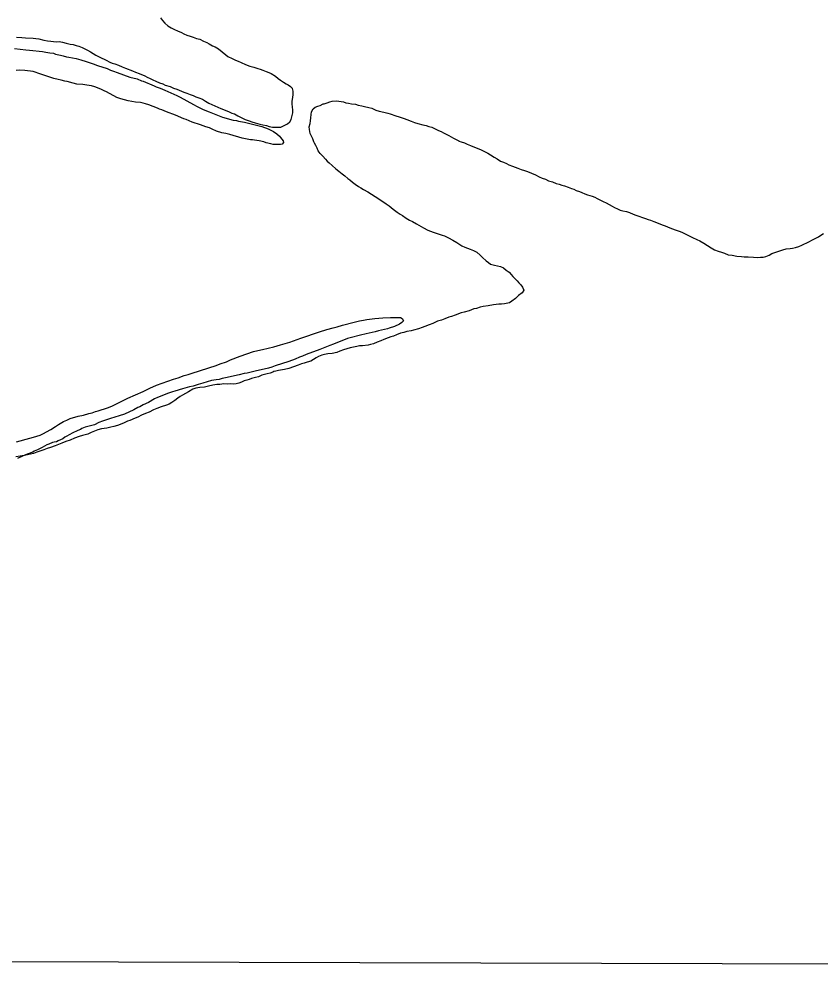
# Model space of a CAD drawing. Extents: x 3161514 to 3199414, y 831166 to 856601.
# Drawn here: x 3192773 to 3193739, y 836546 to 837696 of the extents above; entities that cross this region are included whole.
import ezdxf

# ---------------------------------------------------------------- set-up
doc = ezdxf.new("R2010")
doc.units = 0
for name, color, linetype in [('V-GRID-FRAM', 7, 'Continuous'), ('V-SITE-VEGE', 7, 'Continuous'), ('V-TOPO-SHOR', 7, 'Continuous')]:
    doc.layers.add(name, color=color, linetype=linetype)

msp = doc.modelspace()

# ---------------------------------------------------------------- linework, layer by layer
at = {"layer": 'V-GRID-FRAM'}
msp.add_lwpolyline([(3165761, 854820), (3197144.3, 854733.3), (3197102, 836546.1), (3165702.9, 836632.9), (3165761, 854820)], dxfattribs=at)
at = {"layer": 'V-SITE-VEGE'}
for points in [[(3192767, 837660.2), (3192774, 837659.3), (3192781, 837658.6), (3192785.4, 837658), (3192800.8, 837656.4), (3192805, 837655.8), (3192809.8, 837654.9), (3192814, 837654.3), (3192816.5, 837653.4), (3192822.7, 837651.9), (3192825.7, 837651.3), (3192829.9, 837650.2), (3192832.7, 837649.6), (3192841.7, 837648), (3192847, 837646.3), (3192853.4, 837644.5), (3192862.1, 837641.6), (3192867.4, 837639.6), (3192878.8, 837635.8), (3192883, 837634.1), (3192886.6, 837632.9), (3192891.1, 837631.2), (3192906.2, 837625.6), (3192915.1, 837623.3), (3192920.2, 837621.2), (3192922.1, 837620.7), (3192935.5, 837615.2), (3192938, 837614), (3192942.8, 837612.3), (3192948.3, 837609.7), (3192962.8, 837603.3), (3192967, 837601.3), (3192982.9, 837592.7), (3192987.4, 837590.1), (3192994.6, 837586.6), (3193001.9, 837583.5), (3193017.8, 837577.1), (3193030.9, 837573.8), (3193034.8, 837573.2), (3193037.1, 837572.6), (3193044.3, 837571.1), (3193052.4, 837569.1), (3193065.3, 837566.1), (3193072.8, 837563.2), (3193079.2, 837559.8)], [(3193079.2, 837559.8), (3193083.4, 837557.2), (3193086.8, 837554.3), (3193087.8, 837552.6), (3193090.9, 837548.7), (3193091.4, 837546.7), (3193090, 837544.8), (3193088, 837544.2), (3193079, 837544.3), (3193076.3, 837544.9), (3193070.4, 837546.4), (3193067.9, 837547.3), (3193062.3, 837548.5), (3193059.2, 837549.1), (3193056.4, 837549.4), (3193054.2, 837550), (3193051.6, 837550), (3193047.7, 837550.6), (3193041.6, 837552.1), (3193026.8, 837556.2), (3193022, 837557.4), (3193017.2, 837558.3), (3193010.5, 837560.4), (3193005.5, 837562.7), (3193002.2, 837564.4), (3192998, 837565.6), (3192991.3, 837568.2), (3192981.5, 837571.4), (3192974, 837574.3), (3192971.5, 837575.2), (3192961.4, 837579.8), (3192950.3, 837583.8), (3192944.7, 837586.2), (3192941.9, 837587), (3192939.4, 837588.2), (3192929, 837592.2), (3192925.1, 837593.4), (3192922.3, 837594), (3192919, 837594.9), (3192913.1, 837595.5), (3192904.1, 837597), (3192895.5, 837599.4), (3192890.7, 837601.1), (3192877.9, 837608), (3192875.1, 837608.9), (3192871.2, 837610.9), (3192864.2, 837613.8), (3192860.1, 837615), (3192854.2, 837615.9), (3192849.4, 837616.5), (3192842.4, 837617.2), (3192837.9, 837618.1), (3192830.7, 837620.1), (3192827.9, 837620.7), (3192823.4, 837621.9), (3192820, 837622.5), (3192814.7, 837623.7), (3192803.6, 837627.5), (3192798.8, 837629), (3192789.6, 837632.2), (3192779.8, 837633.7), (3192773.3, 837633.8), (3192769.1, 837633.5)], [(3192769.6, 837185.6), (3192785.6, 837189.9), (3192790.2, 837191.2), (3192794.1, 837192.6), (3192798, 837193.7), (3192801.4, 837195.3), (3192811, 837200.5), (3192816.7, 837204.1), (3192820.4, 837206.6), (3192826.3, 837210.1), (3192830.2, 837211.8), (3192834.2, 837213.7), (3192843.8, 837216.4), (3192850.2, 837217.7), (3192856.7, 837219.6), (3192860.9, 837220.6), (3192864.9, 837222), (3192868.2, 837222.8), (3192879.2, 837226.6), (3192884.6, 837228.8), (3192894.8, 837234), (3192903.8, 837238.3), (3192922.4, 837246.5), (3192930.3, 837250.3), (3192938.5, 837253.9), (3192958.8, 837261.2), (3192964.4, 837262.8), (3192971.7, 837265.5), (3192976.5, 837266.8), (3192981.3, 837268.5), (3193010.3, 837277.6), (3193015.1, 837279.5), (3193022.7, 837282.2), (3193027.5, 837284.4), (3193039.3, 837289), (3193055.4, 837294.7), (3193060.7, 837295.8), (3193066.1, 837297.1), (3193079.9, 837300.3), (3193088, 837302.5), (3193099, 837305.7), (3193112.5, 837310.8), (3193134.8, 837318.4), (3193143.8, 837321.1), (3193151.4, 837323.2), (3193156.2, 837324.3), (3193162.7, 837326.2), (3193176.5, 837329.9), (3193183.2, 837331.5), (3193188, 837332.3)], [(3193188, 837332.3), (3193191.9, 837333.1), (3193201.7, 837334.4), (3193211, 837335.1), (3193220.3, 837335.5), (3193225.3, 837335.5), (3193227.9, 837335.7), (3193232.3, 837335.4), (3193234.6, 837334.5), (3193236.2, 837331.4), (3193234.2, 837329.5), (3193231.4, 837327.6), (3193225.2, 837324.8), (3193218.7, 837322.7), (3193216.7, 837322.1), (3193206, 837319.5), (3193202.1, 837318.4), (3193191.1, 837316), (3193184.4, 837314.4), (3193172, 837311.2), (3193168.6, 837310.1), (3193151.7, 837303.3), (3193147.2, 837301.7), (3193135.1, 837296.8), (3193118.7, 837290.8), (3193114.5, 837288.9), (3193110.8, 837287.6), (3193105.5, 837285.4), (3193097.9, 837282.7), (3193081.3, 837277.3), (3193077.3, 837275.7), (3193073.4, 837274.6), (3193057.3, 837270.9), (3193052.3, 837269.5), (3193047.5, 837268.5), (3193044.1, 837268), (3193037.9, 837266.6), (3193021.6, 837262.6), (3193017.7, 837261.8), (3193014, 837260.8), (3193010.4, 837260.5), (3193004.5, 837259.5), (3192994.3, 837256.5), (3192988.4, 837254.9), (3192982.5, 837252.7), (3192978.3, 837252), (3192969.6, 837249.5), (3192960.6, 837246.9), (3192957.5, 837245.8), (3192952.9, 837244.1), (3192939.7, 837239)], [(3192939.7, 837239), (3192936, 837237.4), (3192928.7, 837233.2), (3192922.2, 837230.2), (3192918.2, 837228), (3192916, 837227), (3192911.2, 837224.2), (3192899.6, 837219), (3192893.4, 837217.1), (3192888.3, 837215.2), (3192883, 837213.6), (3192880.5, 837213.1), (3192877.9, 837212.3), (3192873.4, 837210.4), (3192868.9, 837208.8), (3192863.8, 837206.3), (3192861.9, 837205.5), (3192852.3, 837203.4), (3192848.3, 837201.7), (3192846.6, 837200.6), (3192843.5, 837199.3), (3192836.8, 837196), (3192833.9, 837194.3), (3192829.4, 837192.2), (3192827.7, 837191.1), (3192825.5, 837189.4), (3192819.8, 837186.7), (3192817.8, 837185.6), (3192815, 837185), (3192813.1, 837184.8), (3192808.6, 837182.9), (3192806.3, 837182.1), (3192800.4, 837178.8), (3192795, 837176), (3192790.8, 837174.4), (3192789.1, 837173.3), (3192782.6, 837170.6), (3192779.5, 837169.5), (3192776.1, 837168.1), (3192771, 837165.4)]]:
    msp.add_lwpolyline(points, dxfattribs=at)
at = {"layer": 'V-TOPO-SHOR'}
for points in [[(3192943, 837697), (3192945.5, 837694), (3192948.4, 837690.8), (3192952.2, 837687.5), (3192956.1, 837685.2), (3192959.9, 837683.1), (3192963.8, 837681.2), (3192968.5, 837679.3), (3192971.3, 837677.9), (3192975.1, 837676.1), (3192979, 837674.9), (3192982.6, 837673.7), (3192986.7, 837672.3), (3192990.6, 837671.3), (3192995.1, 837669), (3192998.9, 837667.3), (3193001.9, 837665.7), (3193006, 837663.3), (3193008.9, 837661.9), (3193013, 837659.6)], [(3192769.7, 837673.6), (3192775.9, 837673.3), (3192780.6, 837673.1), (3192789.5, 837672.5), (3192792.7, 837672.2), (3192796.6, 837671.7), (3192802.5, 837670.3), (3192806.8, 837669.5), (3192810.9, 837668.8), (3192817.5, 837668.3), (3192820.9, 837668.4), (3192825, 837667.7), (3192829.3, 837666.5), (3192834.1, 837665.5), (3192838, 837664.8), (3192841.6, 837663.6), (3192844.8, 837662.7), (3192848.6, 837661.2), (3192852, 837659.6), (3192855.2, 837658), (3192858.6, 837656.1), (3192865.4, 837652.1), (3192869.9, 837649.6), (3192877.6, 837646.1), (3192881.9, 837643.7), (3192885.1, 837642.3), (3192888.1, 837641.4), (3192892.4, 837640), (3192897.1, 837637.8), (3192901, 837636.4), (3192909.4, 837633.1), (3192913.2, 837631.7), (3192917.5, 837630.1), (3192924.1, 837627.2), (3192927.3, 837625.6), (3192930.7, 837623.7), (3192933.9, 837622.3), (3192937.5, 837620.7), (3192942, 837618.8), (3192945.9, 837617.4), (3192949, 837616), (3192955, 837614.1), (3192959, 837612.4), (3192962.9, 837611.2), (3192968.3, 837608.7), (3192971.5, 837607.5), (3192974.9, 837606.1), (3192978.8, 837604.7), (3192982.4, 837603.2), (3192985.8, 837601.8), (3192989.4, 837600.6), (3192993.7, 837598.8), (3192997.4, 837596.7), (3193001.4, 837594.3), (3193008.5, 837591.1), (3193012.1, 837589.2), (3193015.9, 837587.8), (3193023, 837584.7), (3193026.1, 837583.5), (3193029.3, 837582.1), (3193032.3, 837581.2), (3193036.3, 837578.8), (3193039.5, 837577.2), (3193045.2, 837574.6)], [(3193013, 837659.6), (3193017.7, 837655.9), (3193022, 837652.4), (3193024.5, 837650.6), (3193029.5, 837648), (3193033.5, 837646.1), (3193036.7, 837644.7), (3193040.6, 837643.1), (3193045.8, 837640.7), (3193050.8, 837638.6), (3193055.5, 837637.4), (3193060.5, 837636), (3193063.5, 837635), (3193066.7, 837633.9), (3193070.5, 837632.4), (3193073.7, 837631), (3193076.6, 837630.1), (3193081.8, 837626.6), (3193085, 837624), (3193087.9, 837621.7), (3193091.6, 837619.4), (3193094.5, 837617.5), (3193097.2, 837616.1), (3193099.7, 837614.3), (3193102.2, 837612), (3193102.3, 837611.8)], [(3193089.1, 837565.4), (3193093, 837567.4), (3193096.4, 837569.2), (3193099.2, 837571.7), (3193100.8, 837574.6), (3193102, 837579.2), (3193102.8, 837582.3), (3193102.6, 837585.5), (3193102.4, 837589.6), (3193102, 837593.1), (3193102, 837596.5), (3193102.8, 837600.8), (3193103, 837604.7), (3193102.9, 837608.5), (3193102.3, 837611.8)], [(3193138.9, 837530.2), (3193135.7, 837533.6), (3193133.2, 837536.6), (3193131.9, 837539.8), (3193131.2, 837541.4), (3193130.6, 837543), (3193128.8, 837546), (3193127.9, 837547.4), (3193126.8, 837551), (3193125, 837554.5), (3193123.7, 837557.7), (3193122.6, 837562.5), (3193122.4, 837565.7), (3193123.4, 837569.8), (3193123.9, 837573), (3193124.4, 837576.6), (3193124.9, 837580.5), (3193125.2, 837583.7), (3193127.3, 837587.1), (3193129.6, 837589.5), (3193132.8, 837590.4), (3193135.7, 837591.5), (3193139.1, 837593.2)], [(3193139.1, 837593.2), (3193140.5, 837593.5), (3193144.1, 837594.6), (3193147.1, 837595.7), (3193150.1, 837596.6), (3193155.1, 837596.9), (3193158.3, 837596.7), (3193163.7, 837595.7), (3193166.7, 837594.7), (3193169.6, 837594), (3193173.5, 837593.5), (3193178.1, 837592.8), (3193181.5, 837591.8), (3193185.8, 837591.1), (3193189.2, 837590.1), (3193194.4, 837589.1), (3193197.8, 837588.2), (3193202.8, 837585.8), (3193206.9, 837584.4), (3193212.4, 837583.4), (3193217.1, 837582.2), (3193220.1, 837581.3), (3193226.9, 837578.9), (3193230.8, 837577.7), (3193236.9, 837575.8), (3193240.1, 837574.4), (3193245.3, 837572.5), (3193249.4, 837570.9), (3193253.5, 837569.7), (3193259.4, 837568), (3193263.4, 837567.1), (3193266.6, 837565.9), (3193270.3, 837565.2), (3193273.4, 837563.5), (3193278.4, 837561.2), (3193281.4, 837559.8), (3193284.3, 837558.4), (3193287.7, 837556.7), (3193290.6, 837555.1), (3193293.4, 837553.7), (3193296.3, 837552.1), (3193300.2, 837550), (3193302.9, 837548.6), (3193302.6, 837548.3), (3193305.8, 837547.4), (3193309.5, 837546.2), (3193312.9, 837544.8), (3193316.7, 837543.1), (3193323.5, 837540.1), (3193326.9, 837538.9), (3193329.9, 837537.7), (3193334.6, 837535.4), (3193337.8, 837533.8), (3193341, 837531.7), (3193345.2, 837528.9), (3193348.9, 837526.8), (3193353.2, 837524.2), (3193356.6, 837522.8), (3193360.4, 837521.4), (3193363.1, 837519.8), (3193367.5, 837518.1), (3193370.6, 837516.9), (3193374, 837515.7), (3193377.9, 837514.1), (3193381.8, 837513.1), (3193385.6, 837511.7), (3193390.4, 837509.8), (3193395.4, 837507.7), (3193399.7, 837505.4), (3193403.3, 837503.7), (3193407.4, 837502.3), (3193411, 837500.5), (3193415.5, 837499.3), (3193420.3, 837497.4), (3193423.7, 837496.4), (3193427.1, 837495.2), (3193430.1, 837494.3), (3193434.4, 837492.9), (3193438.5, 837491.2), (3193441.4, 837490.3), (3193444.4, 837488.9), (3193448.2, 837487.7), (3193451.2, 837486.5), (3193454.8, 837484.9), (3193457.7, 837483.7), (3193463.4, 837481.8), (3193466.6, 837480.6), (3193469.5, 837479), (3193473.4, 837477.3), (3193476.6, 837475.7), (3193480.4, 837473.8), (3193484, 837471.7), (3193487.6, 837469.8), (3193490.4, 837468.2), (3193494, 837466.6), (3193497.4, 837464.9), (3193500.6, 837464.2), (3193504.7, 837463.5), (3193508.5, 837462.1), (3193512.8, 837460.4), (3193516.2, 837459.2)], [(3193045.2, 837574.6), (3193049.9, 837572.8), (3193053.3, 837571.6), (3193057.2, 837570.6), (3193063.1, 837568.9), (3193066.5, 837568.2), (3193070.8, 837567), (3193074.2, 837566.1), (3193078.1, 837565.1), (3193084.3, 837565), (3193088.4, 837565.2), (3193089.1, 837565.4)], [(3193138.9, 837530.2), (3193141.9, 837526.4), (3193144.1, 837524.1), (3193146.4, 837522.1), (3193150, 837518.8), (3193154.7, 837514.9), (3193158.3, 837512.1), (3193162.2, 837508.9), (3193165.3, 837506.3), (3193169, 837503.3), (3193171.4, 837501.5), (3193174.8, 837498.7), (3193177.8, 837496.6), (3193181.8, 837493.8), (3193184.8, 837491.9), (3193187.7, 837490.1), (3193193.1, 837487), (3193197.7, 837484.2), (3193202, 837481.5), (3193207.6, 837478), (3193215.3, 837472.6), (3193218.9, 837470.1), (3193223.6, 837466.1), (3193228.6, 837462.7), (3193232.2, 837460.1), (3193234.9, 837458.5), (3193239.5, 837455.5), (3193243.5, 837453.1), (3193246.9, 837451.3), (3193251.9, 837448.5), (3193260.1, 837443.8), (3193265.5, 837441), (3193271.8, 837438.6), (3193279.1, 837436.3), (3193282.5, 837435.1), (3193285.7, 837433.9), (3193290.4, 837431.6), (3193295.7, 837428.8), (3193300.4, 837426), (3193303.8, 837423.6), (3193306.5, 837422.2), (3193309.9, 837420.6), (3193313.3, 837419.4), (3193316.5, 837418.2), (3193320.6, 837416.6), (3193324.4, 837414.3), (3193328.7, 837410.6), (3193331.4, 837407.8), (3193335.7, 837404.1), (3193338.4, 837402), (3193341.1, 837400.1), (3193345.6, 837398.9), (3193349.5, 837398), (3193352.9, 837397.3), (3193356.8, 837395.4), (3193359.7, 837392.8), (3193363.3, 837390.1), (3193365.8, 837387.3), (3193368, 837385), (3193370.3, 837382.7), (3193373, 837379.9), (3193375.2, 837377.6), (3193377.5, 837375.1), (3193379.5, 837372.1), (3193381, 837368.4), (3193379.2, 837365.5), (3193374.8, 837362.1), (3193370.9, 837358.5), (3193366.7, 837355.1), (3193364, 837353.3), (3193358, 837352.1), (3193354.2, 837351.6), (3193351, 837351.5), (3193344.4, 837350.9), (3193338.2, 837349.6), (3193332.2, 837348.7), (3193328.4, 837347.9), (3193324, 837346.6), (3193321, 837345.9), (3193315.3, 837343.7), (3193309.4, 837342.2), (3193305.5, 837341.1), (3193298.4, 837338.5), (3193294, 837336.9), (3193290.6, 837335.8), (3193285.8, 837334.1), (3193281.7, 837332.5), (3193277.1, 837331), (3193271.6, 837328.3), (3193267.2, 837326.8), (3193261.7, 837324.6), (3193258.5, 837323.5), (3193254.2, 837321.9), (3193248.2, 837320.2), (3193245.3, 837319.5), (3193240.2, 837318.7), (3193236.3, 837317.6), (3193232.4, 837316.5), (3193227.6, 837314.7), (3193224.2, 837313.2), (3193220.8, 837312.1)], [(3193516.2, 837459.2), (3193519.6, 837458), (3193524.2, 837456.4), (3193527.6, 837455.2), (3193531, 837454), (3193533.9, 837452.8), (3193538, 837451.2), (3193545, 837448.4), (3193548, 837447.2), (3193551.4, 837446), (3193557.3, 837443.9), (3193560.2, 837442.7), (3193563.7, 837441.5), (3193568.2, 837439.9), (3193571.4, 837438.7), (3193575, 837436.8), (3193578.8, 837435), (3193584.3, 837432.1), (3193589.5, 837429.8), (3193593.1, 837428.2), (3193598.1, 837425.4), (3193602.4, 837422.6), (3193607.1, 837419.5), (3193611, 837417.4), (3193615.5, 837415.8), (3193619.4, 837414.4), (3193623, 837413), (3193627.3, 837411.3), (3193632.3, 837410.6), (3193637.8, 837409.6), (3193643.5, 837409.3), (3193646.7, 837408.8), (3193651.4, 837408.7), (3193657.8, 837408.2), (3193662.6, 837408.1), (3193666.5, 837408.3), (3193669.7, 837408.5), (3193672.7, 837409.1), (3193677, 837410.9), (3193680.2, 837412.7), (3193684.8, 837414.5), (3193693.3, 837417.3), (3193697.4, 837418.4), (3193702, 837418.8), (3193705.1, 837419.2), (3193708.6, 837419.9), (3193712.5, 837421.4), (3193716.4, 837422.7), (3193724.6, 837426.9), (3193729.2, 837429.4), (3193733.3, 837431.4), (3193736.3, 837432.9), (3193739.1, 837435), (3193742.5, 837437)], [(3193220.8, 837312.1), (3193217.6, 837311), (3193212.3, 837309.2), (3193208.6, 837307.5), (3193204.3, 837305.7), (3193199.9, 837303.9), (3193196.5, 837303), (3193193.5, 837302.4), (3193186.7, 837301.6), (3193183.2, 837301.2), (3193180, 837300.5), (3193172, 837298.8), (3193167.7, 837297.9), (3193163.6, 837296.6), (3193159.5, 837295.1), (3193155.6, 837293.5), (3193150.3, 837292.2), (3193144.8, 837291.6), (3193140.7, 837291), (3193137.5, 837290.1), (3193133.6, 837288.6), (3193130.9, 837286.8), (3193124.2, 837282.8), (3193120.1, 837281.5), (3193116.2, 837280.6), (3193113.2, 837279.5), (3193109.1, 837278.2), (3193103.4, 837276), (3193097.9, 837274), (3193092.8, 837272.9), (3193085.5, 837271.6), (3193082.1, 837270.8), (3193079.6, 837270.3), (3193078.4, 837269.7), (3193075.5, 837268.3), (3193071.8, 837267.5), (3193065.4, 837266), (3193061.5, 837264.2), (3193057.8, 837263.1), (3193053, 837261.8), (3193050.1, 837260.9), (3193047.1, 837260), (3193043.9, 837259.2), (3193040.7, 837257.6), (3193037.5, 837256.3), (3193034.5, 837255.6), (3193031.3, 837255.2), (3193027.7, 837255.5), (3193023.6, 837255.3), (3193019.7, 837255.4), (3193014.7, 837254.8), (3193011.2, 837254.8), (3193006.4, 837254), (3193001, 837252.7), (3192996.2, 837251.6), (3192990.7, 837251), (3192985.9, 837250.3), (3192982.2, 837249), (3192976.9, 837246.1), (3192969.8, 837241.9), (3192966.8, 837240.1), (3192964.1, 837238.3), (3192960.4, 837235.6), (3192956.9, 837232.9), (3192953.5, 837231.1), (3192950.3, 837229.8), (3192943.9, 837227.8), (3192938.6, 837225.9), (3192934.7, 837224.1), (3192929.7, 837221.4), (3192925.1, 837219.7), (3192920.3, 837217.7), (3192915.9, 837215.4), (3192912.7, 837214.1), (3192906.3, 837211.5), (3192903.3, 837210.4), (3192898.7, 837208.1), (3192891.4, 837205.3), (3192886.8, 837204), (3192883.4, 837203.1), (3192878.4, 837202.2), (3192872.2, 837201.4), (3192867.8, 837199.9), (3192863.5, 837198.3), (3192859.6, 837196.8), (3192855.7, 837195), (3192852.5, 837194.1), (3192849.3, 837193.3), (3192845, 837192), (3192839.7, 837190), (3192834.4, 837187.8), (3192829.1, 837185.8), (3192824.3, 837183.8), (3192820.4, 837182.2), (3192816.3, 837180.7), (3192810.6, 837178.9), (3192806.7, 837177.6), (3192802.4, 837176.1), (3192799.1, 837174.8), (3192794.1, 837173), (3192790.2, 837171.7)], [(3192790.2, 837171.7), (3192782.9, 837169.9), (3192778.8, 837169.1), (3192774.2, 837168.2), (3192768.7, 837167.4)]]:
    msp.add_lwpolyline(points, dxfattribs=at)

doc.saveas('drawing.dxf')
